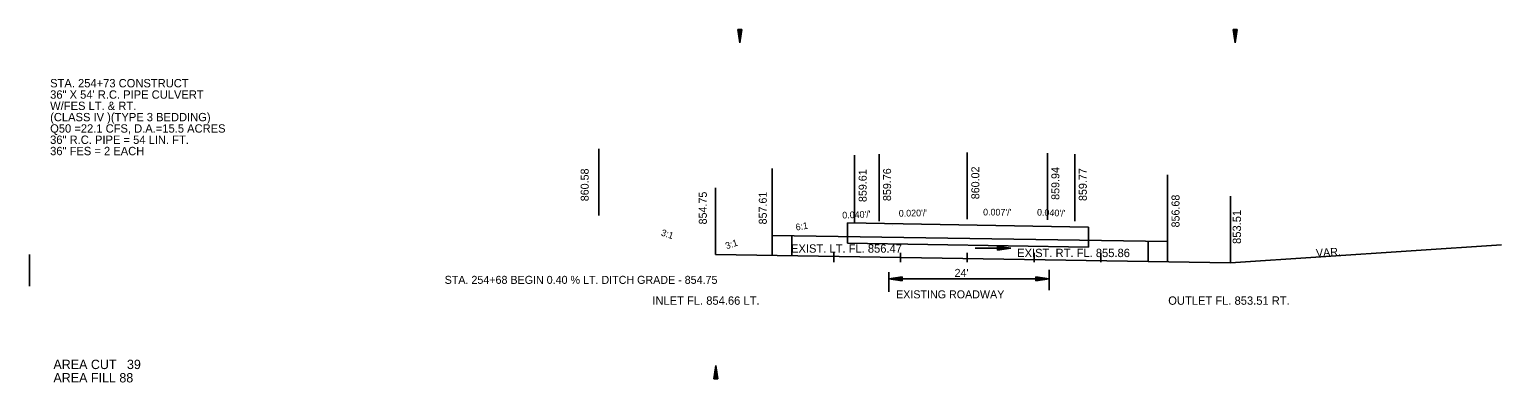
# Model space of a CAD drawing. Extents: x 1486524 to 1499135, y 326561 to 337924.
# Drawn here: x 1489180.3 to 1489401, y 328310.3 to 328363.1 of the extents above; entities that cross this region are included whole.
import ezdxf

# ---------------------------------------------------------------- set-up
doc = ezdxf.new("R2010")
doc.units = 0
for name, color, linetype in [('E_Const Align', 7, 'Continuous'), ('E_Const Align Station', 7, 'Continuous'), ('E_Proposed ROW and Easements', 7, 'Continuous'), ('E_Proposed ROW Fig Annot', 7, 'Continuous'), ('R_Water Annot', 7, 'Continuous'), ('R_Xsect Elev', 7, 'Continuous'), ('R_Xsect Slope', 7, 'Continuous')]:
    doc.layers.add(name, color=color, linetype=linetype)

msp = doc.modelspace()

# ---------------------------------------------------------------- linework, layer by layer
at = {"layer": 'E_Const Align'}
for p, q in [((1489300.91, 328328.3), (1489300.91, 328329.7)), ((1489310.91, 328328.3), (1489310.91, 328329.7)), ((1489320.91, 328328.3), (1489320.91, 328329.7)), ((1489330.91, 328328.3), (1489330.91, 328329.7)), ((1489340.91, 328328.3), (1489340.91, 328329.7)), ((1489350.91, 328328.3), (1489350.91, 328329.7))]:
    msp.add_line(p, q, dxfattribs=at)
at = {"layer": 'E_Proposed ROW and Easements'}
for p, q in [((1489302.94, 328331.17), (1489302.94, 328334.17)), ((1489302.94, 328334.17), (1489339.1, 328333.56)), ((1489339.1, 328330.56), (1489339.1, 328333.56)), ((1489302.94, 328331.17), (1489339.1, 328330.56)), ((1489309.12, 328326.79), (1489309.12, 328323.84)), ((1489311.12, 328326.09), (1489309.12, 328325.79)), ((1489311.12, 328325.49), (1489309.12, 328325.79)), ((1489311.12, 328326.04), (1489309.45, 328325.79)), ((1489311.12, 328325.54), (1489309.45, 328325.79)), ((1489311.12, 328325.99), (1489309.79, 328325.79)), ((1489311.12, 328325.59), (1489309.79, 328325.79)), ((1489311.12, 328325.94), (1489310.13, 328325.79)), ((1489311.12, 328325.64), (1489310.13, 328325.79)), ((1489311.12, 328325.88), (1489310.47, 328325.79)), ((1489311.12, 328325.69), (1489310.47, 328325.79)), ((1489311.12, 328325.83), (1489310.8, 328325.79)), ((1489311.12, 328325.74), (1489310.8, 328325.79)), ((1489311.12, 328325.49), (1489311.12, 328326.09)), ((1489331.18, 328326.09), (1489333.18, 328325.79)), ((1489331.18, 328326.09), (1489331.18, 328325.49)), ((1489331.18, 328326.04), (1489332.85, 328325.79)), ((1489331.18, 328325.99), (1489332.51, 328325.79)), ((1489331.18, 328325.94), (1489332.17, 328325.79)), ((1489331.18, 328325.89), (1489331.83, 328325.79)), ((1489331.18, 328325.84), (1489331.5, 328325.79)), ((1489331.18, 328325.49), (1489333.18, 328325.79)), ((1489331.18, 328325.69), (1489331.83, 328325.79)), ((1489331.18, 328325.59), (1489332.51, 328325.79)), ((1489331.18, 328325.54), (1489332.85, 328325.79)), ((1489331.18, 328325.64), (1489332.17, 328325.79)), ((1489331.18, 328325.74), (1489331.5, 328325.79)), ((1489333.18, 328327.17), (1489333.18, 328324.1))]:
    msp.add_line(p, q, dxfattribs=at)
at = {"layer": 'E_Proposed ROW Fig Annot'}
for p, q in [((1489286.53, 328363.15), (1489286.83, 328361.15)), ((1489287.13, 328363.15), (1489286.53, 328363.15)), ((1489286.53, 328363.15), (1489286.83, 328361.15)), ((1489287.13, 328363.15), (1489286.53, 328363.15)), ((1489286.58, 328363.15), (1489286.83, 328361.48)), ((1489286.58, 328363.15), (1489286.83, 328361.48)), ((1489286.63, 328363.15), (1489286.83, 328361.83)), ((1489286.63, 328363.15), (1489286.83, 328361.83)), ((1489286.68, 328363.15), (1489286.83, 328362.16)), ((1489286.68, 328363.15), (1489286.83, 328362.16)), ((1489286.73, 328363.15), (1489286.83, 328362.5)), ((1489286.73, 328363.15), (1489286.83, 328362.5)), ((1489286.78, 328363.15), (1489286.83, 328362.83)), ((1489286.78, 328363.15), (1489286.83, 328362.83)), ((1489287.13, 328363.15), (1489286.83, 328361.15)), ((1489286.93, 328363.15), (1489286.83, 328362.5)), ((1489287.03, 328363.15), (1489286.83, 328361.83)), ((1489287.08, 328363.15), (1489286.83, 328361.48)), ((1489286.98, 328363.15), (1489286.83, 328362.16)), ((1489286.88, 328363.15), (1489286.83, 328362.83)), ((1489287.13, 328363.15), (1489286.83, 328361.15)), ((1489286.93, 328363.15), (1489286.83, 328362.5)), ((1489287.03, 328363.15), (1489286.83, 328361.83)), ((1489287.08, 328363.15), (1489286.83, 328361.48)), ((1489286.98, 328363.15), (1489286.83, 328362.16)), ((1489286.88, 328363.15), (1489286.83, 328362.83)), ((1489360.77, 328363.15), (1489361.07, 328361.15)), ((1489361.37, 328363.15), (1489360.77, 328363.15)), ((1489360.77, 328363.15), (1489361.07, 328361.15)), ((1489361.37, 328363.15), (1489360.77, 328363.15)), ((1489360.82, 328363.15), (1489361.07, 328361.48)), ((1489360.82, 328363.15), (1489361.07, 328361.48)), ((1489360.87, 328363.15), (1489361.07, 328361.83)), ((1489360.87, 328363.15), (1489361.07, 328361.83)), ((1489360.92, 328363.15), (1489361.07, 328362.16)), ((1489360.92, 328363.15), (1489361.07, 328362.16)), ((1489360.97, 328363.15), (1489361.07, 328362.5)), ((1489360.97, 328363.15), (1489361.07, 328362.5)), ((1489361.02, 328363.15), (1489361.07, 328362.83)), ((1489361.02, 328363.15), (1489361.07, 328362.83)), ((1489361.37, 328363.15), (1489361.07, 328361.15)), ((1489361.16, 328363.15), (1489361.07, 328362.5)), ((1489361.27, 328363.15), (1489361.07, 328361.83)), ((1489361.32, 328363.15), (1489361.07, 328361.48)), ((1489361.22, 328363.15), (1489361.07, 328362.16)), ((1489361.11, 328363.15), (1489361.07, 328362.83)), ((1489361.37, 328363.15), (1489361.07, 328361.15)), ((1489361.16, 328363.15), (1489361.07, 328362.5)), ((1489361.27, 328363.15), (1489361.07, 328361.83)), ((1489361.32, 328363.15), (1489361.07, 328361.48)), ((1489361.22, 328363.15), (1489361.07, 328362.16)), ((1489361.11, 328363.15), (1489361.07, 328362.83)), ((1489291.68, 328332.31), (1489350.91, 328331.37)), ((1489291.68, 328332.31), (1489291.68, 328329.31)), ((1489294.58, 328332.24), (1489294.58, 328329.24)), ((1489325.41, 328330.7), (1489327.41, 328330.4)), ((1489325.41, 328330.7), (1489325.41, 328330.1)), ((1489325.41, 328330.65), (1489327.07, 328330.4)), ((1489325.41, 328330.6), (1489326.73, 328330.4)), ((1489325.41, 328330.55), (1489326.4, 328330.4)), ((1489325.41, 328330.49), (1489326.06, 328330.4)), ((1489325.41, 328330.44), (1489325.72, 328330.4)), ((1489325.41, 328330.1), (1489327.41, 328330.4)), ((1489325.41, 328330.3), (1489326.06, 328330.4)), ((1489325.41, 328330.2), (1489326.73, 328330.4)), ((1489325.41, 328330.15), (1489327.07, 328330.4)), ((1489325.41, 328330.25), (1489326.4, 328330.4)), ((1489325.41, 328330.35), (1489325.72, 328330.4)), ((1489348.01, 328331.42), (1489348.01, 328328.4)), ((1489350.91, 328331.37), (1489350.91, 328328.35)), ((1489360.36, 328328.2), (1489401, 328330.91)), ((1489180.32, 328329.44), (1489180.32, 328324.69)), ((1489283.15, 328329.44), (1489360.36, 328328.2)), ((1489309.12, 328325.79), (1489333.18, 328325.79)), ((1489282.91, 328310.81), (1489283.21, 328312.81)), ((1489282.96, 328310.81), (1489283.21, 328312.48)), ((1489283.02, 328310.81), (1489283.21, 328312.14)), ((1489283.51, 328310.81), (1489283.21, 328312.81)), ((1489283.46, 328310.81), (1489283.21, 328312.48)), ((1489283.41, 328310.81), (1489283.21, 328312.14)), ((1489282.91, 328310.81), (1489283.51, 328310.81)), ((1489283.07, 328310.81), (1489283.21, 328311.8)), ((1489283.12, 328310.81), (1489283.21, 328311.46)), ((1489283.17, 328310.81), (1489283.21, 328311.13)), ((1489283.36, 328310.81), (1489283.21, 328311.8)), ((1489283.31, 328310.81), (1489283.21, 328311.46)), ((1489283.26, 328310.81), (1489283.21, 328311.13))]:
    msp.add_line(p, q, dxfattribs=at)
at = {"layer": 'R_Water Annot'}
msp.add_line((1489322.11, 328330.4), (1489327.11, 328330.4), dxfattribs=at)
at = {"layer": 'R_Xsect Elev'}
for p, q in [((1489265.66, 328335.28), (1489265.66, 328345.28)), ((1489304.02, 328334.3), (1489304.02, 328344.3)), ((1489307.68, 328334.45), (1489307.68, 328344.45)), ((1489320.91, 328334.72), (1489320.91, 328344.72)), ((1489332.91, 328334.63), (1489332.91, 328344.63)), ((1489337.02, 328334.46), (1489337.02, 328344.46)), ((1489291.68, 328332.31), (1489291.68, 328342.31)), ((1489350.91, 328331.37), (1489350.91, 328341.37)), ((1489283.15, 328329.44), (1489283.15, 328339.44)), ((1489360.36, 328328.2), (1489360.36, 328338.2)), ((1489309.62, 328333.74), (1489309.62, 328333.74))]:
    msp.add_line(p, q, dxfattribs=at)

# ---------------------------------------------------------------- texts
at = {"layer": 'E_Const Align Station'}
for s, p in [('AREA CUT   39', (1489183.91, 328312.29)), ('AREA FILL 88', (1489183.91, 328310.29))]:
    msp.add_text(s, height=1.4, dxfattribs=at).set_placement(p)
at = {"layer": 'E_Proposed ROW and Easements'}
for s, p in [('EXIST. LT. FL. 856.47', (1489294.48, 328329.72)), ('EXIST. RT. FL. 855.86', (1489328.38, 328329.06))]:
    msp.add_text(s, height=1.25, dxfattribs=at).set_placement(p)
at = {"layer": 'E_Proposed ROW Fig Annot'}
for s, height, p in [('36" X 54\' R.C. PIPE CULVERT', 1.25, (1489183.42, 328352.78)), ('STA. 254+73 CONSTRUCT', 1.25, (1489183.42, 328354.48)), ('W/FES LT. & RT.', 1.25, (1489183.42, 328351.09)), ('(CLASS IV )(TYPE 3 BEDDING)  ', 1.25, (1489183.42, 328349.4)), ('Q50 =22.1 CFS, D.A.=15.5 ACRES', 1.25, (1489183.42, 328347.7)), ('36" R.C. PIPE = 54 LIN. FT.', 1.25, (1489183.42, 328346.01)), ('36" FES = 2 EACH', 1.25, (1489183.42, 328344.32)), ('STA. 254+68 BEGIN 0.40 % LT. DITCH GRADE - 854.75', 1.2, (1489242.56, 328325.05)), ("24'", 1.2, (1489319, 328326.09)), ('EXISTING ROADWAY', 1.2, (1489310.23, 328322.88))]:
    msp.add_text(s, height=height, dxfattribs=at).set_placement(p)
msp.add_text('VAR.', height=1.2, rotation=3.8102, dxfattribs=at).set_placement((1489373.21, 328329.06))
at = {"layer": 'R_Water Annot'}
for s, p in [('INLET FL. 854.66 LT.', (1489273.69, 328321.92)), ('OUTLET FL. 853.51 RT.', (1489351.03, 328321.92))]:
    msp.add_text(s, height=1.25, dxfattribs=at).set_placement(p)
at = {"layer": 'R_Xsect Elev'}
for s, height, p in [('860.58', 1.2, (1489264.15, 328337.42)), ('859.61', 1.2, (1489305.82, 328337.3)), ('859.76', 1.2, (1489309.48, 328337.45)), ('860.02', 1.2, (1489322.71, 328337.72)), ('859.94', 1.2, (1489334.71, 328337.63)), ('859.77', 1.2, (1489338.82, 328337.46)), ('854.75', 1.2, (1489281.86, 328333.95)), ('857.61', 1.2, (1489290.85, 328333.95)), ('856.68', 1.2, (1489352.72, 328333.5)), ('853.51', 1.25, (1489361.94, 328331.03))]:
    msp.add_text(s, height=height, rotation=90, dxfattribs=at).set_placement(p)
at = {"layer": 'R_Xsect Slope'}
for s, rotation, p in [('6:1', 9.0788, (1489295.25, 328333.03)), ("0.040'/'", 2.2906, (1489302.18, 328334.83)), ("0.020'/'", 1.1458, (1489310.64, 328335.11)), ("0.007'/'", 359.5824, (1489323.27, 328335.3)), ("0.040'/'", 357.7094, (1489331.34, 328335.29)), ('3:1', 341.5651, (1489274.91, 328332.32)), ('3:1', 18.4349, (1489284.83, 328330.23))]:
    msp.add_text(s, height=1, rotation=rotation, dxfattribs=at).set_placement(p)

doc.saveas('drawing.dxf')
